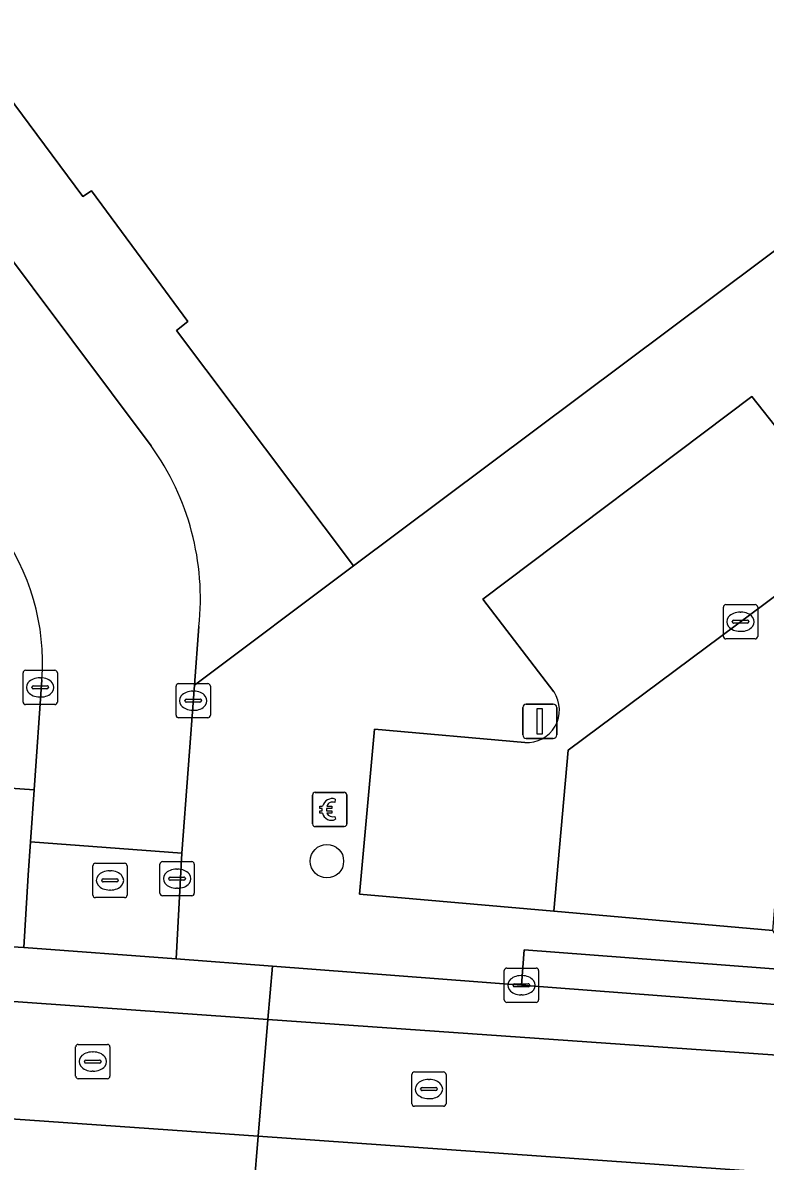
# Model space of a CAD drawing. Extents: x 159960 to 160866, y 382700 to 383354.
# Drawn here: x 160578.46 to 160600.14, y 382936.45 to 382969.69 of the extents above; entities that cross this region are included whole.
import ezdxf

# ---------------------------------------------------------------- set-up
doc = ezdxf.new("R2010")
doc.units = 0
for name, color, linetype in [('IMGEO_Betaalautomaat', 7, 'Continuous'), ('IMGEO_Boom', 7, 'Continuous'), ('IMGEO_Kolk', 7, 'Continuous'), ('IMGEO_Lichtmast', 7, 'Continuous'), ('IMGEO_Pand', 7, 'Continuous'), ('IMGEO_Parkeervlak_open', 7, 'Continuous'), ('IMGEO_Rijbaan_lokaal_gesloten', 7, 'Continuous'), ('IMGEO_Rijbaan_lokaal_open', 7, 'Continuous'), ('IMGEO_Rioolput', 7, 'Continuous'), ('IMGEO_Voetpad_open', 7, 'Continuous')]:
    doc.layers.add(name, color=color, linetype=linetype)

msp = doc.modelspace()

# ---------------------------------------------------------------- linework, layer by layer
at = {"layer": 'IMGEO_Betaalautomaat'}
for p, q in [((160586.927, 382946.298), (160586.927, 382947.139)), ((160586.927, 382947.139), (160586.927, 382946.298)), ((160587.002, 382947.222), (160587.843, 382947.222)), ((160587.843, 382947.222), (160587.002, 382947.222)), ((160587.589, 382947.027), (160587.572, 382946.927)), ((160587.926, 382947.148), (160587.926, 382946.307)), ((160587.926, 382946.307), (160587.926, 382947.148)), ((160587.21, 382946.686), (160587.21, 382946.754)), ((160587.331, 382946.754), (160587.331, 382946.686)), ((160587.576, 382946.521), (160587.598, 382946.434)), ((160587.852, 382946.223), (160587.011, 382946.223)), ((160587.011, 382946.223), (160587.852, 382946.223))]:
    msp.add_line(p, q, dxfattribs=at)
for points in [[(160587.21, 382946.754), (160587.141, 382946.754), (160587.141, 382946.823), (160587.22, 382946.823)], [(160587.215, 382946.617), (160587.141, 382946.617), (160587.141, 382946.686), (160587.21, 382946.686)], [(160587.342, 382946.823), (160587.489, 382946.823), (160587.489, 382946.754), (160587.331, 382946.754)], [(160587.331, 382946.686), (160587.489, 382946.686), (160587.489, 382946.617), (160587.345, 382946.617)]]:
    msp.add_lwpolyline(points, dxfattribs=at)
for centre, radius, start, end in [((160587.005, 382947.145), 0.0779, 92.4484, 184.2845), ((160587.005, 382947.145), 0.0779, 92.4484, 184.2845), ((160587.503, 382946.747), 0.293, 73.014, 165.0139), ((160587.509, 382946.76), 0.179, 69.3236, 159.5683), ((160587.849, 382947.145), 0.0779, 2.4484, 94.2845), ((160587.849, 382947.145), 0.0779, 2.4484, 94.2845), ((160587.476, 382946.672), 0.267, 191.8096, 297.0389), ((160587.509, 382946.687), 0.179, 202.7625, 291.8693), ((160587.005, 382946.301), 0.0779, 182.4484, 274.2845), ((160587.005, 382946.301), 0.0779, 182.4484, 274.2845), ((160587.849, 382946.301), 0.0779, 272.4484, 4.2845), ((160587.849, 382946.301), 0.0779, 272.4484, 4.2845)]:
    msp.add_arc(centre, radius, start, end, dxfattribs=at)
at = {"layer": 'IMGEO_Boom'}
msp.add_circle((160587.344, 382945.212), 0.489, dxfattribs=at)
at = {"layer": 'IMGEO_Kolk'}
for p, q in [((160598.919, 382951.776), (160598.919, 382952.628)), ((160598.994, 382952.702), (160599.846, 382952.702)), ((160599.92, 382952.628), (160599.92, 382951.776)), ((160599.407, 382952.482), (160599.432, 382952.482)), ((160599.178, 382952.196), (160599.178, 382952.208)), ((160599.616, 382952.159), (160599.218, 382952.159)), ((160599.221, 382952.245), (160599.619, 382952.245)), ((160599.43, 382951.922), (160599.405, 382951.922)), ((160599.662, 382952.208), (160599.662, 382952.196)), ((160599.846, 382951.702), (160598.994, 382951.702)), ((160578.474, 382949.859), (160578.474, 382950.711)), ((160578.549, 382950.785), (160579.401, 382950.785)), ((160579.475, 382950.711), (160579.475, 382949.859)), ((160578.733, 382950.279), (160578.733, 382950.291)), ((160578.776, 382950.328), (160579.174, 382950.328)), ((160578.962, 382950.565), (160578.987, 382950.565)), ((160579.217, 382950.291), (160579.217, 382950.279)), ((160582.941, 382949.47), (160582.941, 382950.322)), ((160583.016, 382950.396), (160583.868, 382950.396)), ((160583.942, 382950.322), (160583.942, 382949.47)), ((160579.171, 382950.242), (160578.773, 382950.242)), ((160578.985, 382950.005), (160578.96, 382950.005)), ((160583.243, 382949.939), (160583.641, 382949.939)), ((160583.429, 382950.176), (160583.454, 382950.176)), ((160579.401, 382949.785), (160578.549, 382949.785)), ((160583.2, 382949.89), (160583.2, 382949.902)), ((160583.638, 382949.853), (160583.24, 382949.853)), ((160583.452, 382949.616), (160583.427, 382949.616)), ((160583.684, 382949.902), (160583.684, 382949.89)), ((160583.868, 382949.396), (160583.016, 382949.396)), ((160592.523, 382941.165), (160592.523, 382942.017)), ((160592.598, 382942.091), (160593.45, 382942.091)), ((160593.524, 382942.017), (160593.524, 382941.165)), ((160592.825, 382941.634), (160593.223, 382941.634)), ((160593.011, 382941.871), (160593.036, 382941.871)), ((160592.782, 382941.585), (160592.782, 382941.597)), ((160593.22, 382941.548), (160592.822, 382941.548)), ((160593.034, 382941.311), (160593.009, 382941.311)), ((160593.266, 382941.597), (160593.266, 382941.585)), ((160593.45, 382941.091), (160592.598, 382941.091))]:
    msp.add_line(p, q, dxfattribs=at)
for points in [[(160598.919, 382951.776), (160598.919, 382952.628)], [(160598.994, 382952.702), (160599.846, 382952.702)], [(160599.92, 382952.628), (160599.92, 382951.776)], [(160599.846, 382951.702), (160598.994, 382951.702)], [(160578.474, 382949.859), (160578.474, 382950.711)], [(160578.549, 382950.785), (160579.401, 382950.785)], [(160579.475, 382950.711), (160579.475, 382949.859)], [(160582.941, 382949.47), (160582.941, 382950.322)], [(160583.016, 382950.396), (160583.868, 382950.396)], [(160583.942, 382950.322), (160583.942, 382949.47)], [(160579.401, 382949.785), (160578.549, 382949.785)], [(160583.868, 382949.396), (160583.016, 382949.396)], [(160592.523, 382941.165), (160592.523, 382942.017)], [(160592.598, 382942.091), (160593.45, 382942.091)], [(160593.524, 382942.017), (160593.524, 382941.165)], [(160593.45, 382941.091), (160592.598, 382941.091)]]:
    msp.add_lwpolyline(points, dxfattribs=at)
for centre, radius, start, end in [((160598.996, 382952.626), 0.0765, 91.552, 178.448), ((160598.996, 382952.626), 0.0765, 91.552, 178.448), ((160599.844, 382952.626), 0.0765, 1.552, 88.448), ((160599.844, 382952.626), 0.0765, 1.552, 88.448), ((160599.218, 382952.205), 0.0403, 85.8775, 175.7526), ((160599.215, 382952.195), 0.0366, 178.938, 274.7102), ((160599.619, 382952.202), 0.043, 264.8664, 352.4533), ((160599.623, 382952.207), 0.0386, 1.7309, 96.639), ((160598.996, 382951.778), 0.0765, 181.552, 268.448), ((160598.996, 382951.778), 0.0765, 181.552, 268.448), ((160599.844, 382951.778), 0.0765, 271.552, 358.448), ((160599.844, 382951.778), 0.0765, 271.552, 358.448), ((160578.551, 382950.709), 0.0765, 91.552, 178.448), ((160578.551, 382950.709), 0.0765, 91.552, 178.448), ((160579.399, 382950.709), 0.0765, 1.552, 88.448), ((160579.399, 382950.709), 0.0765, 1.552, 88.448), ((160578.773, 382950.288), 0.0403, 85.8775, 175.7526), ((160578.77, 382950.278), 0.0366, 178.938, 274.7102), ((160579.174, 382950.285), 0.043, 264.8664, 352.4533), ((160579.178, 382950.29), 0.0386, 1.7309, 96.639), ((160583.018, 382950.32), 0.0765, 91.552, 178.448), ((160583.018, 382950.32), 0.0765, 91.552, 178.448), ((160583.866, 382950.32), 0.0765, 1.552, 88.448), ((160583.866, 382950.32), 0.0765, 1.552, 88.448), ((160583.24, 382949.899), 0.0403, 85.8775, 175.7526), ((160583.645, 382949.901), 0.0386, 1.7309, 96.639), ((160578.551, 382949.861), 0.0765, 181.552, 268.448), ((160578.551, 382949.861), 0.0765, 181.552, 268.448), ((160579.399, 382949.861), 0.0765, 271.552, 358.448), ((160579.399, 382949.861), 0.0765, 271.552, 358.448), ((160583.237, 382949.889), 0.0366, 178.938, 274.7102), ((160583.641, 382949.896), 0.043, 264.8664, 352.4533), ((160583.018, 382949.472), 0.0765, 181.552, 268.448), ((160583.018, 382949.472), 0.0765, 181.552, 268.448), ((160583.866, 382949.472), 0.0765, 271.552, 358.448), ((160583.866, 382949.472), 0.0765, 271.552, 358.448), ((160592.6, 382942.015), 0.0765, 91.552, 178.448), ((160592.6, 382942.015), 0.0765, 91.552, 178.448), ((160593.448, 382942.015), 0.0765, 1.552, 88.448), ((160593.448, 382942.015), 0.0765, 1.552, 88.448), ((160592.822, 382941.594), 0.0403, 85.8775, 175.7526), ((160593.227, 382941.596), 0.0386, 1.7309, 96.639), ((160592.819, 382941.584), 0.0366, 178.938, 274.7102), ((160593.223, 382941.591), 0.043, 264.8664, 352.4533), ((160592.6, 382941.167), 0.0765, 181.552, 268.448), ((160592.6, 382941.167), 0.0765, 181.552, 268.448), ((160593.448, 382941.167), 0.0765, 271.552, 358.448), ((160593.448, 382941.167), 0.0765, 271.552, 358.448)]:
    msp.add_arc(centre, radius, start, end, dxfattribs=at)
for centre, major_axis, ratio, start_param, end_param in [((160599.406, 382952.202), (-0.387, 0.002), 0.722429, 4.712389, 7.853982), ((160599.431, 382952.202), (-0.39, 0.002), 0.717154, 1.570796, 4.712389), ((160578.961, 382950.285), (-0.387, 0.002), 0.722429, 4.712389, 7.853982), ((160578.986, 382950.285), (-0.39, 0.002), 0.717154, 1.570796, 4.712389), ((160583.428, 382949.896), (-0.387, 0.002), 0.722429, 4.712389, 7.853982), ((160583.453, 382949.896), (-0.39, 0.002), 0.717154, 1.570796, 4.712389), ((160593.01, 382941.591), (-0.387, 0.002), 0.722429, 4.712389, 7.853982), ((160593.035, 382941.591), (-0.39, 0.002), 0.717154, 1.570796, 4.712389)]:
    msp.add_ellipse(centre, major_axis=major_axis, ratio=ratio, start_param=start_param, end_param=end_param, dxfattribs=at)
at = {"layer": 'IMGEO_Lichtmast'}
for p, q in [((160593.062, 382948.898), (160593.062, 382949.698)), ((160593.062, 382949.698), (160593.062, 382948.898)), ((160593.162, 382949.798), (160593.952, 382949.798)), ((160593.952, 382949.798), (160593.162, 382949.798)), ((160594.052, 382949.698), (160594.052, 382948.898)), ((160594.052, 382948.898), (160594.052, 382949.698)), ((160593.952, 382948.798), (160593.162, 382948.798)), ((160593.162, 382948.798), (160593.952, 382948.798))]:
    msp.add_line(p, q, dxfattribs=at)
msp.add_lwpolyline([(160593.482, 382949.673), (160593.632, 382949.673), (160593.632, 382948.923), (160593.482, 382948.923), (160593.482, 382949.673)], dxfattribs=at)
for centre, start, end in [((160593.162, 382949.698), 90, 180), ((160593.162, 382949.698), 90, 180), ((160593.952, 382949.698), 0, 90), ((160593.952, 382949.698), 360, 90), ((160593.162, 382948.898), 180, 270), ((160593.162, 382948.898), 180, 270), ((160593.952, 382948.898), 270, 0), ((160593.952, 382948.898), 270, 0)]:
    msp.add_arc(centre, 0.1, start, end, dxfattribs=at)
at = {"layer": 'IMGEO_Pand'}
msp.add_lwpolyline([(160638.396, 382970.297), (160596.782, 382973.814), (160598.307, 382991.758), (160591.84, 382992.307), (160590.754, 382979.528), (160583.117, 382973.762), (160581.519, 382972.556), (160581.095, 382973.078), (160576.509, 382969.597), (160576.88, 382969.1), (160580.22, 382964.62), (160580.469, 382964.782), (160582.22, 382962.406), (160583.279, 382960.97), (160582.95, 382960.705), (160588.123, 382953.831), (160602.645, 382964.701), (160637.67, 382961.705)], close=True, dxfattribs=at)
at = {"layer": 'IMGEO_Parkeervlak_open'}
for points in [[(160593.122, 382948.675), (160588.731, 382949.069), (160588.292, 382944.252), (160593.967, 382943.753), (160594.384, 382948.45), (160603.756, 382955.43), (160613.241, 382954.607), (160613.647, 382959.665), (160603.695, 382960.517), (160603.358, 382956.122)], [(160602.285, 382955.567), (160599.752, 382958.776), (160591.899, 382952.862), (160593.973, 382950.153)]]:
    msp.add_lwpolyline(points, dxfattribs=at)
msp.add_arc((160593.176, 382949.628), 0.955, 266.7834, 33.3518, dxfattribs=at)
at = {"layer": 'IMGEO_Rijbaan_lokaal_gesloten'}
for points in [[(160593.024, 382941.591), (160585.755, 382942.145), (160585.624, 382940.588), (160616.611, 382938.423), (160616.753, 382939.899), (160606.405, 382940.651), (160600.944, 382940.986)], [(160616.323, 382934.993), (160585.337, 382937.184), (160585.207, 382935.643), (160585.637, 382935.602), (160591.872, 382935.149), (160602.388, 382934.447), (160606.128, 382934.233), (160616.183, 382933.536)]]:
    msp.add_lwpolyline(points, close=True, dxfattribs=at)
at = {"layer": 'IMGEO_Rijbaan_lokaal_open'}
for points in [[(160582.21, 382957.339), (160575.287, 382966.58), (160574.639, 382967.367), (160570.667, 382964.428), (160572.599, 382961.901), (160577.724, 382954.96)], [(160613.072, 382952.763), (160613.241, 382954.607), (160603.756, 382955.43), (160594.384, 382948.45), (160593.967, 382943.753), (160600.36, 382943.19), (160600.729, 382947.602)], [(160579.021, 382950.507), (160578.796, 382947.293), (160578.689, 382945.774), (160583.106, 382945.445), (160583.476, 382950.353), (160583.608, 382952.067)], [(160618.276, 382939.806), (160617.697, 382939.83), (160616.753, 382939.899), (160616.611, 382938.423), (160585.624, 382940.588), (160585.337, 382937.184), (160616.323, 382934.993), (160616.183, 382933.536), (160616.551, 382933.511), (160617.055, 382933.476)]]:
    msp.add_lwpolyline(points, dxfattribs=at)
for points in [[(160578.689, 382945.774), (160578.627, 382944.8), (160578.493, 382942.689), (160582.943, 382942.36), (160583.106, 382945.445)], [(160585.755, 382942.145), (160582.943, 382942.36), (160578.493, 382942.689), (160573.89, 382942.959), (160573.775, 382941.428), (160585.624, 382940.588)], [(160585.624, 382940.588), (160573.775, 382941.428), (160573.519, 382938.007), (160585.337, 382937.184)], [(160585.337, 382937.184), (160573.519, 382938.007), (160573.407, 382936.518), (160578.01, 382936.176), (160582.548, 382935.84), (160585.207, 382935.643)]]:
    msp.add_lwpolyline(points, close=True, dxfattribs=at)
for centre, radius, start, end in [((160576.004, 382952.872), 7.647, 353.9576, 35.7455), ((160572.479, 382951.017), 6.562, 355.5441, 36.9338)]:
    msp.add_arc(centre, radius, start, end, dxfattribs=at)
at = {"layer": 'IMGEO_Rioolput'}
for p, q in [((160580.511, 382944.224), (160580.511, 382945.076)), ((160580.586, 382945.15), (160581.438, 382945.15)), ((160581.512, 382945.076), (160581.512, 382944.224)), ((160582.47, 382944.274), (160582.47, 382945.126)), ((160582.545, 382945.2), (160583.397, 382945.2)), ((160582.958, 382944.98), (160582.983, 382944.98)), ((160583.471, 382945.126), (160583.471, 382944.274)), ((160580.77, 382944.644), (160580.77, 382944.656)), ((160580.813, 382944.693), (160581.211, 382944.693)), ((160580.999, 382944.93), (160581.024, 382944.93)), ((160581.254, 382944.656), (160581.254, 382944.644)), ((160582.729, 382944.694), (160582.729, 382944.706)), ((160583.167, 382944.657), (160582.769, 382944.657)), ((160582.772, 382944.743), (160583.17, 382944.743)), ((160583.213, 382944.706), (160583.213, 382944.694)), ((160581.208, 382944.607), (160580.81, 382944.607)), ((160581.022, 382944.37), (160580.997, 382944.37)), ((160582.981, 382944.42), (160582.956, 382944.42)), ((160581.438, 382944.15), (160580.586, 382944.15)), ((160583.397, 382944.2), (160582.545, 382944.2)), ((160580.009, 382938.937), (160580.009, 382939.789)), ((160580.084, 382939.863), (160580.936, 382939.863)), ((160580.497, 382939.643), (160580.522, 382939.643)), ((160581.01, 382939.789), (160581.01, 382938.937)), ((160580.268, 382939.357), (160580.268, 382939.369)), ((160580.706, 382939.32), (160580.308, 382939.32)), ((160580.311, 382939.406), (160580.709, 382939.406)), ((160580.752, 382939.369), (160580.752, 382939.357)), ((160580.52, 382939.083), (160580.495, 382939.083)), ((160589.822, 382938.133), (160589.822, 382938.985)), ((160589.897, 382939.059), (160590.749, 382939.059)), ((160590.823, 382938.985), (160590.823, 382938.133)), ((160580.936, 382938.863), (160580.084, 382938.863)), ((160590.31, 382938.839), (160590.335, 382938.839)), ((160590.081, 382938.553), (160590.081, 382938.565)), ((160590.519, 382938.516), (160590.121, 382938.516)), ((160590.124, 382938.602), (160590.522, 382938.602)), ((160590.565, 382938.565), (160590.565, 382938.553)), ((160590.749, 382938.059), (160589.897, 382938.059)), ((160590.333, 382938.279), (160590.308, 382938.279))]:
    msp.add_line(p, q, dxfattribs=at)
for points in [[(160580.511, 382944.224), (160580.511, 382945.076)], [(160580.586, 382945.15), (160581.438, 382945.15)], [(160581.512, 382945.076), (160581.512, 382944.224)], [(160582.47, 382944.274), (160582.47, 382945.126)], [(160582.545, 382945.2), (160583.397, 382945.2)], [(160583.471, 382945.126), (160583.471, 382944.274)], [(160581.438, 382944.15), (160580.586, 382944.15)], [(160583.397, 382944.2), (160582.545, 382944.2)], [(160580.009, 382938.937), (160580.009, 382939.789)], [(160580.084, 382939.863), (160580.936, 382939.863)], [(160581.01, 382939.789), (160581.01, 382938.937)], [(160589.822, 382938.133), (160589.822, 382938.985)], [(160589.897, 382939.059), (160590.749, 382939.059)], [(160590.823, 382938.985), (160590.823, 382938.133)], [(160580.936, 382938.863), (160580.084, 382938.863)], [(160590.749, 382938.059), (160589.897, 382938.059)]]:
    msp.add_lwpolyline(points, dxfattribs=at)
for centre, radius, start, end in [((160580.588, 382945.074), 0.0765, 91.552, 178.448), ((160580.588, 382945.074), 0.0765, 91.552, 178.448), ((160581.436, 382945.074), 0.0765, 1.552, 88.448), ((160581.436, 382945.074), 0.0765, 1.552, 88.448), ((160582.547, 382945.124), 0.0765, 91.552, 178.448), ((160582.547, 382945.124), 0.0765, 91.552, 178.448), ((160583.395, 382945.124), 0.0765, 1.552, 88.448), ((160583.395, 382945.124), 0.0765, 1.552, 88.448), ((160580.81, 382944.653), 0.0403, 85.8775, 175.7526), ((160580.807, 382944.643), 0.0366, 178.938, 274.7102), ((160581.211, 382944.65), 0.043, 264.8664, 352.4533), ((160581.215, 382944.655), 0.0386, 1.7309, 96.639), ((160582.769, 382944.703), 0.0403, 85.8775, 175.7526), ((160582.766, 382944.693), 0.0366, 178.938, 274.7102), ((160583.17, 382944.7), 0.043, 264.8664, 352.4533), ((160583.174, 382944.705), 0.0386, 1.7309, 96.639), ((160580.588, 382944.226), 0.0765, 181.552, 268.448), ((160580.588, 382944.226), 0.0765, 181.552, 268.448), ((160581.436, 382944.226), 0.0765, 271.552, 358.448), ((160581.436, 382944.226), 0.0765, 271.552, 358.448), ((160582.547, 382944.276), 0.0765, 181.552, 268.448), ((160582.547, 382944.276), 0.0765, 181.552, 268.448), ((160583.395, 382944.276), 0.0765, 271.552, 358.448), ((160583.395, 382944.276), 0.0765, 271.552, 358.448), ((160580.086, 382939.787), 0.0765, 91.552, 178.448), ((160580.086, 382939.787), 0.0765, 91.552, 178.448), ((160580.934, 382939.787), 0.0765, 1.552, 88.448), ((160580.934, 382939.787), 0.0765, 1.552, 88.448), ((160580.308, 382939.366), 0.0403, 85.8775, 175.7526), ((160580.305, 382939.356), 0.0366, 178.938, 274.7102), ((160580.709, 382939.363), 0.043, 264.8664, 352.4533), ((160580.713, 382939.368), 0.0386, 1.7309, 96.639), ((160589.899, 382938.983), 0.0765, 91.552, 178.448), ((160589.899, 382938.983), 0.0765, 91.552, 178.448), ((160590.747, 382938.983), 0.0765, 1.552, 88.448), ((160590.747, 382938.983), 0.0765, 1.552, 88.448), ((160580.086, 382938.939), 0.0765, 181.552, 268.448), ((160580.086, 382938.939), 0.0765, 181.552, 268.448), ((160580.934, 382938.939), 0.0765, 271.552, 358.448), ((160580.934, 382938.939), 0.0765, 271.552, 358.448), ((160590.121, 382938.562), 0.0403, 85.8775, 175.7526), ((160590.118, 382938.552), 0.0366, 178.938, 274.7102), ((160590.522, 382938.559), 0.043, 264.8664, 352.4533), ((160590.526, 382938.564), 0.0386, 1.7309, 96.639), ((160589.899, 382938.135), 0.0765, 181.552, 268.448), ((160589.899, 382938.135), 0.0765, 181.552, 268.448), ((160590.747, 382938.135), 0.0765, 271.552, 358.448), ((160590.747, 382938.135), 0.0765, 271.552, 358.448)]:
    msp.add_arc(centre, radius, start, end, dxfattribs=at)
for centre, major_axis, ratio, start_param, end_param in [((160582.957, 382944.7), (-0.387, 0.002), 0.722429, 4.712389, 7.853982), ((160582.982, 382944.7), (-0.39, 0.002), 0.717154, 1.570796, 4.712389), ((160580.998, 382944.65), (-0.387, 0.002), 0.722429, 4.712389, 7.853982), ((160581.023, 382944.65), (-0.39, 0.002), 0.717154, 1.570796, 4.712389), ((160580.496, 382939.363), (-0.387, 0.002), 0.722429, 4.712389, 7.853982), ((160580.521, 382939.363), (-0.39, 0.002), 0.717154, 1.570796, 4.712389), ((160590.309, 382938.559), (-0.387, 0.002), 0.722429, 4.712389, 7.853982), ((160590.334, 382938.559), (-0.39, 0.002), 0.717154, 1.570796, 4.712389)]:
    msp.add_ellipse(centre, major_axis=major_axis, ratio=ratio, start_param=start_param, end_param=end_param, dxfattribs=at)
at = {"layer": 'IMGEO_Voetpad_open'}
for points in [[(160582.22, 382962.406), (160580.469, 382964.782), (160580.22, 382964.62), (160576.88, 382969.1), (160576.509, 382969.597), (160574.639, 382967.367), (160575.287, 382966.58), (160582.21, 382957.339)], [(160568.092, 382964.656), (160569.055, 382963.374), (160577.175, 382952.45), (160576.833, 382947.431), (160578.796, 382947.293), (160579.021, 382950.507)], [(160634.735, 382958.383), (160637.416, 382958.19), (160637.67, 382961.705), (160602.645, 382964.701), (160588.123, 382953.831), (160583.476, 382950.353), (160583.106, 382945.445), (160582.943, 382942.36), (160585.755, 382942.145), (160593.024, 382941.591), (160593.103, 382942.628), (160601.023, 382942.023), (160600.36, 382943.19), (160593.967, 382943.753), (160588.292, 382944.252), (160588.731, 382949.069), (160593.122, 382948.675)], [(160583.608, 382952.067), (160583.476, 382950.353), (160588.123, 382953.831), (160582.95, 382960.705), (160583.279, 382960.97), (160582.22, 382962.406)], [(160591.899, 382952.862), (160599.752, 382958.776), (160602.285, 382955.567)], [(160593.973, 382950.153), (160591.899, 382952.862)], [(160570.093, 382943.199), (160573.89, 382942.959), (160578.493, 382942.689), (160578.627, 382944.8), (160578.689, 382945.774), (160578.796, 382947.293), (160576.833, 382947.431), (160574.145, 382947.619), (160573.965, 382945.106), (160570.859, 382945.31)]]:
    msp.add_lwpolyline(points, dxfattribs=at)
msp.add_lwpolyline([(160593.024, 382941.591), (160600.944, 382940.986), (160601.023, 382942.023), (160593.103, 382942.628)], close=True, dxfattribs=at)
for centre, radius, start, end in [((160576.004, 382952.872), 7.647, 353.9576, 35.7455), ((160572.479, 382951.017), 6.562, 355.5441, 36.9338), ((160593.176, 382949.628), 0.955, 266.7834, 33.3518)]:
    msp.add_arc(centre, radius, start, end, dxfattribs=at)

doc.saveas('drawing.dxf')
